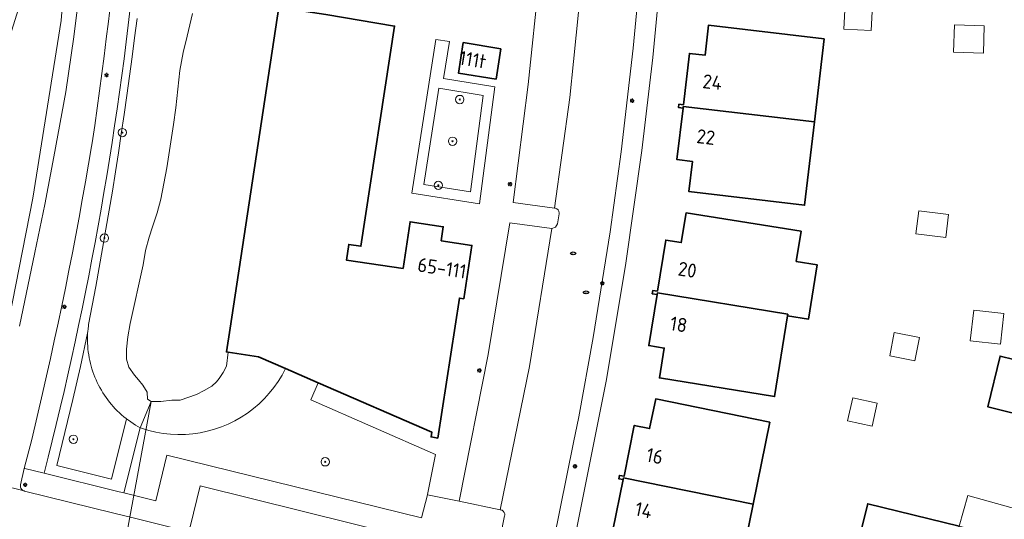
# Model space of a CAD drawing. Header units: metres. Extents: x 152610 to 160096, y 456114 to 462495.
# Tile 857 of 938: x 157947 to 158041, y 461758 to 461806. Entities that reach past the tile are written whole.
import ezdxf
from ezdxf.enums import TextEntityAlignment as Align

# ---------------------------------------------------------------- set-up
doc = ezdxf.new("R2010")
doc.units = ezdxf.units.M
doc.header["$LTSCALE"] = 0.5
doc.layers.get('0').update_dxf_attribs({"linetype": 'CONTINUOUS'})
for name, color, linetype, lineweight in [('B-PV-GR-BEPLANTING_CULTUUR_BODEMBEDEKKER-GV', 251, 'CONTINUOUS', 18), ('B-PV-GR-BEPLANTING_CULTUUR_HEESTERS-GV', 251, 'CONTINUOUS', 18), ('B-PV-GR-BOOM-S', 251, 'CONTINUOUS', 25), ('B-PV-IE-MEUBILAIR-S', 251, 'CONTINUOUS', 25), ('B-PV-KW-KUNSTWERK_DUIKER-G', 251, 'CONTINUOUS', 18), ('B-PV-OG-BEBOUWING-GV', 6, 'CONTINUOUS', 35), ('B-PV-OG-BEBOUWING-T18', 1, 'CONTINUOUS', 18), ('B-PV-OG-BEBOUWING_OVERBOUWING-GV', 251, 'CONTINUOUS', 18), ('B-PV-OG-BEBOUWING_SCHUUR-GV', 251, 'CONTINUOUS', 18), ('B-PV-OG-TERREIN_BEGROEID-GV', 251, 'CONTINUOUS', 18), ('B-PV-OG-TERREIN_OEVER-GV', 251, 'CONTINUOUS', 18), ('B-PV-OG-WATER_MEER-GV', 251, 'CONTINUOUS', 18), ('B-PV-VH-GESLOTENVERHARDING_ASFALT-GV', 251, 'CONTINUOUS', 18), ('B-PV-VH-OPENVERHARDING_BETONSTRAATSTEEN-GV', 251, 'CONTINUOUS', 18), ('B-PV-VH-OPENVERHARDING_TEGEL-GV', 251, 'CONTINUOUS', 18)]:
    doc.layers.add(name, color=color, linetype=linetype, lineweight=lineweight)
doc.styles.add('NLCS-ISO', font='NLCS-ISO.ttf')
doc.styles.add('NLCS-ISO-M750-T18', font='NLCS-ISO.ttf', dxfattribs={"height": 1.35})

# ---------------------------------------------------------------- blocks, each defined once
blk = doc.blocks.new('SIE-MEUBILAIR_PAAL_LICHTMAST-SO')
for points in [[(-0.62, 0), (-1, 0)], [(-0.71, 0.71), (-0.44, 0.44)], [(0, 1), (0, 0.62)], [(0.44, 0.44), (0.71, 0.71)], [(1, 0), (0.62, 0)], [(-0.71, -0.71), (-0.44, -0.44)], [(0, -0.62), (0, -1)], [(0.44, -0.44), (0.71, -0.71)]]:
    blk.add_lwpolyline(points)
blk.add_circle((0, 0), 0.5)
blk = doc.blocks.new('SIE-MEUBILAIR_PUT_RIOOLPUT-SO')
blk.add_ellipse((0, 0), major_axis=(1.25, 0), ratio=0.54)
at = {"style": 'NLCS-ISO'}
blk.add_text('ri', height=0.75, dxfattribs=at).set_placement((-0.04, 0.07), align=Align.MIDDLE_CENTER)
blk = doc.blocks.new('SGR-BOOM_GBKN-SO')
at = {"linetype": 'ByBlock', "lineweight": 18}
h = blk.add_hatch(color=0, dxfattribs=at)
h.dxf.hatch_style = 1
edge = h.paths.add_edge_path()
edge.add_arc((0, 0), 0.25, 0, 360)
at = {"color": 0, "linetype": 'ByBlock', "lineweight": 18}
for radius in [2, 0.25]:
    blk.add_circle((0, 0), radius, dxfattribs=at)
at = {"color": 0, "linetype": 'ByBlock', "lineweight": 18, "style": 'NLCS-ISO'}
blk.add_attdef('SOORT', (2.5, 0), '', height=1.5, dxfattribs=at)

msp = doc.modelspace()

# ---------------------------------------------------------------- linework, layer by layer
at = {"layer": 'B-PV-GR-BEPLANTING_CULTUUR_BODEMBEDEKKER-GV', "flags": 128}
for points in [[(157988.136, 461804.117), (157986.809, 461804.332), (157984.525, 461789.6), (157990.986, 461788.594), (157992.464, 461799.8), (157987.545, 461800.595)], [(157985.666, 461790.434), (157987.096, 461799.655), (157991.346, 461798.968), (157990.128, 461789.74)]]:
    msp.add_lwpolyline(points, close=True, dxfattribs=at)
at = {"layer": 'B-PV-GR-BEPLANTING_CULTUUR_HEESTERS-GV', "flags": 128}
msp.add_lwpolyline([(157991.346, 461798.968), (157987.096, 461799.655), (157985.666, 461790.434), (157990.128, 461789.74)], close=True, dxfattribs=at)
at = {"layer": 'B-PV-KW-KUNSTWERK_DUIKER-G', "flags": 128}
msp.add_lwpolyline([(157954.428, 461741.839), (157959.587, 461769.657)], dxfattribs=at)
at = {"layer": 'B-PV-OG-BEBOUWING-GV', "flags": 128}
for points in [[(157973.742, 461807.106), (157971.783, 461807.403), (157967.125, 461776.667), (157966.783, 461774.407), (157966.962, 461774.38), (157969.85, 461773.942), (157972.434, 461772.816), (157975.554, 461771.457), (157986.45, 461766.712), (157986.364, 461766.272), (157986.997, 461766.16), (157989.07, 461779.563), (157989.485, 461779.5), (157990.269, 461784.605), (157987.334, 461785.054), (157987.535, 461786.386), (157984.351, 461786.861), (157983.692, 461782.394), (157978.257, 461783.197), (157978.479, 461784.7), (157979.646, 461784.528), (157982.878, 461805.596), (157976.282, 461806.72)], [(158023.992, 461804.386), (158012.918, 461805.692), (158012.58, 461802.813), (158011.082, 461802.989), (158010.513, 461798.065), (158010.076, 461798.116), (158010.042, 461797.793), (158010.475, 461797.739), (158010.494, 461797.901), (158023.052, 461796.425)], [(157993.053, 461803.44), (157989.445, 461804.025), (157988.973, 461801.106), (157992.58, 461800.53)], [(158023.052, 461796.425), (158010.494, 461797.901), (158010.475, 461797.739), (158009.884, 461792.818), (158011.38, 461792.637), (158011.037, 461789.757), (158022.11, 461788.45)], [(158021.775, 461785.979), (158010.775, 461787.734), (158010.305, 461784.872), (158008.822, 461785.112), (158008.024, 461780.227), (158007.592, 461780.292), (158007.536, 461779.971), (158007.993, 461779.887), (158008.02, 461780.054), (158020.503, 461778.017), (158020.478, 461777.86), (158022.471, 461777.537), (158023.314, 461782.736), (158021.315, 461783.063)], [(158020.503, 461778.017), (158008.02, 461780.054), (158007.993, 461779.887), (158007.197, 461775.004), (158008.676, 461774.77), (158008.222, 461771.91), (158019.232, 461770.135), (158020.478, 461777.86)], [(158043.439, 461773.362), (158040.813, 461774.008), (158039.65, 461769.145), (158044.262, 461768.01), (158044.973, 461770.984)], [(158018.794, 461767.682), (158007.867, 461769.907), (158007.278, 461767.069), (158005.811, 461767.368), (158004.826, 461762.497), (158004.385, 461762.585), (158004.32, 461762.266), (158004.759, 461762.19), (158004.789, 461762.335), (158017.196, 461759.837)], [(158017.196, 461759.837), (158004.789, 461762.335), (158004.759, 461762.19), (158003.765, 461757.325), (158005.242, 461757.016), (158004.669, 461754.216), (158015.594, 461751.968)], [(158036.888, 461757.724), (158028.149, 461759.875), (158025.461, 461749.067), (158025.491, 461749.06), (158029.222, 461748.145), (158028.874, 461746.679), (158033.846, 461745.458)]]:
    msp.add_lwpolyline(points, close=True, dxfattribs=at)
at = {"layer": 'B-PV-OG-BEBOUWING_OVERBOUWING-GV', "flags": 128}
msp.add_lwpolyline([(158042.65, 461759.289), (158037.741, 461760.643), (158036.888, 461757.724), (158041.88, 461756.496)], close=True, dxfattribs=at)
at = {"layer": 'B-PV-OG-BEBOUWING_SCHUUR-GV', "flags": 128}
for points in [[(158028.602, 461807.612), (158025.998, 461807.748), (158025.87, 461805.302), (158028.474, 461805.166)], [(158039.299, 461805.626), (158036.445, 461805.711), (158036.367, 461803.095), (158039.221, 461803.01)], [(158035.877, 461787.551), (158033.026, 461787.9), (158032.759, 461785.723), (158035.611, 461785.374)], [(158041.18, 461778.092), (158038.29, 461778.412), (158037.964, 461775.464), (158040.854, 461775.145)], [(158033.097, 461775.792), (158030.689, 461776.264), (158030.252, 461774.038), (158032.66, 461773.565)], [(158029.055, 461769.496), (158026.711, 461770.012), (158026.226, 461767.811), (158028.571, 461767.295)]]:
    msp.add_lwpolyline(points, close=True, dxfattribs=at)
at = {"layer": 'B-PV-OG-TERREIN_BEGROEID-GV', "flags": 128}
for points in [[(157952.045, 461819.868), (157950.975, 461806.149), (157948.251, 461789.123), (157945.624, 461775.793), (157943.337, 461765.313), (157938.711, 461766.434), (157938.078, 461766.644), (157937.731, 461766.99), (157937.5, 461767.491), (157937.326, 461767.973), (157937.23, 461768.454), (157937.846, 461771.112), (157937.188, 461771.344), (157936.142, 461771.694), (157941.556, 461790.304), (157946.873, 461807.253), (157951.364, 461819.771)], [(157950.975, 461806.149), (157952.045, 461819.868), (157951.364, 461819.771), (157946.873, 461807.253), (157941.556, 461790.304), (157936.142, 461771.694), (157937.188, 461771.344), (157937.846, 461771.112), (157937.23, 461768.454), (157937.326, 461767.973), (157937.5, 461767.491), (157937.731, 461766.99), (157938.078, 461766.644), (157938.711, 461766.434), (157943.337, 461765.313), (157945.624, 461775.793), (157948.251, 461789.123)], [(157953.495, 461776.069), (157953.501, 461776.186), (157952.809, 461773.008), (157952.085, 461769.838), (157951.33, 461766.675), (157950.543, 461763.519), (157955.787, 461762.226), (157957.205, 461768.002), (157957.173, 461768.027), (157956.957, 461768.203), (157956.746, 461768.384), (157956.541, 461768.572), (157956.34, 461768.765), (157956.146, 461768.964), (157955.957, 461769.169), (157955.774, 461769.378), (157955.598, 461769.594), (157955.427, 461769.814), (157955.263, 461770.038), (157955.106, 461770.268), (157954.955, 461770.502), (157954.811, 461770.74), (157954.674, 461770.982), (157954.544, 461771.228), (157954.421, 461771.478), (157954.305, 461771.731), (157954.197, 461771.987), (157954.096, 461772.246), (157954.002, 461772.508), (157953.916, 461772.773), (157953.838, 461773.04), (157953.767, 461773.309), (157953.705, 461773.58), (157953.65, 461773.853), (157953.602, 461774.127), (157953.563, 461774.403), (157953.532, 461774.679), (157953.508, 461774.957), (157953.493, 461775.235), (157953.486, 461775.513), (157953.486, 461775.791)], [(157975.554, 461771.457), (157972.434, 461772.816), (157972.103, 461772.19), (157971.734, 461771.586), (157971.327, 461771.006), (157970.885, 461770.453), (157970.409, 461769.929), (157969.901, 461769.436), (157969.363, 461768.976), (157968.798, 461768.55), (157968.206, 461768.161), (157967.592, 461767.81), (157966.956, 461767.498), (157966.302, 461767.226), (157965.633, 461766.996), (157964.95, 461766.809), (157964.257, 461766.665), (157963.556, 461766.564), (157962.85, 461766.508), (157962.143, 461766.496), (157961.435, 461766.529), (157960.732, 461766.606), (157960.034, 461766.727), (157959.346, 461766.892), (157958.669, 461767.099), (157958.52, 461767.151), (157956.978, 461760.902), (157958.372, 461760.558), (157960.027, 461760.15), (157961.063, 461764.518), (157985.447, 461758.519), (157986.007, 461760.719), (157986.018, 461760.764), (157986.779, 461764.588), (157974.857, 461769.821)]]:
    msp.add_lwpolyline(points, close=True, dxfattribs=at)
for points in [[(157946.973, 461776.864), (157948.458, 461783.918), (157949.399, 461788.53), (157950.271, 461793.089), (157951.401, 461799.323), (157952.175, 461804.568), (157952.625, 461808.214)], [(157957.57, 461807.305), (157957.382, 461805.697), (157957.186, 461804.089), (157956.982, 461802.482), (157956.769, 461800.877), (157956.549, 461799.272), (157956.321, 461797.669), (157956.085, 461796.066), (157955.842, 461794.465), (157955.59, 461792.865), (157955.33, 461791.267), (157955.063, 461789.669), (157954.787, 461788.073), (157954.504, 461786.479), (157954.213, 461784.885), (157953.914, 461783.294), (157953.607, 461781.703), (157953.292, 461780.115), (157952.97, 461778.528), (157952.639, 461776.942), (157952.301, 461775.358), (157951.955, 461773.776), (157951.601, 461772.196), (157951.239, 461770.617), (157950.87, 461769.04), (157950.492, 461767.465), (157950.107, 461765.892), (157949.715, 461764.321), (157949.324, 461762.79), (157956.52, 461761.015), (157956.978, 461760.902), (157958.52, 461767.151), (157958.085, 461767.39), (157957.85, 461767.539), (157957.62, 461767.696), (157957.394, 461767.858), (157957.205, 461768.002), (157955.787, 461762.226), (157950.543, 461763.519), (157951.33, 461766.675), (157952.085, 461769.838), (157952.809, 461773.008), (157953.501, 461776.186), (157953.512, 461776.347), (157953.536, 461776.624), (157953.569, 461776.9), (157953.587, 461777.031), (157953.936, 461778.852), (157954.277, 461780.674), (157954.61, 461782.497), (157954.936, 461784.322), (157955.253, 461786.149), (157955.563, 461787.977), (157955.864, 461789.806), (157956.158, 461791.636), (157956.444, 461793.468), (157956.722, 461795.3), (157956.992, 461797.134), (157957.254, 461798.969), (157957.509, 461800.806), (157957.755, 461802.643), (157957.993, 461804.481), (157958.224, 461806.321)]]:
    msp.add_lwpolyline(points, dxfattribs=at)
at = {"layer": 'B-PV-OG-TERREIN_OEVER-GV', "flags": 128}
msp.add_lwpolyline([(157958.224, 461806.321), (157957.993, 461804.481), (157957.755, 461802.643), (157957.509, 461800.806), (157957.254, 461798.969), (157956.992, 461797.134), (157956.722, 461795.3), (157956.444, 461793.468), (157956.158, 461791.636), (157955.864, 461789.806), (157955.563, 461787.977), (157955.253, 461786.149), (157954.936, 461784.322), (157954.61, 461782.497), (157954.277, 461780.674), (157953.936, 461778.852), (157953.587, 461777.031), (157953.569, 461776.9), (157953.536, 461776.624), (157953.512, 461776.347), (157953.501, 461776.186), (157953.495, 461776.069), (157953.486, 461775.791), (157953.486, 461775.513), (157953.493, 461775.235), (157953.508, 461774.957), (157953.532, 461774.679), (157953.563, 461774.403), (157953.602, 461774.127), (157953.65, 461773.853), (157953.705, 461773.58), (157953.767, 461773.309), (157953.838, 461773.04), (157953.916, 461772.773), (157954.002, 461772.508), (157954.096, 461772.246), (157954.197, 461771.987), (157954.305, 461771.731), (157954.421, 461771.478), (157954.544, 461771.228), (157954.674, 461770.982), (157954.811, 461770.74), (157954.955, 461770.502), (157955.106, 461770.268), (157955.263, 461770.038), (157955.427, 461769.814), (157955.598, 461769.594), (157955.774, 461769.378), (157955.957, 461769.169), (157956.146, 461768.964), (157956.34, 461768.765), (157956.541, 461768.572), (157956.746, 461768.384), (157956.957, 461768.203), (157957.173, 461768.027), (157957.205, 461768.002), (157957.394, 461767.858), (157957.62, 461767.696), (157957.85, 461767.539), (157958.085, 461767.39), (157958.52, 461767.151), (157959.587, 461769.657), (157959.237, 461769.89), (157959.187, 461770.541), (157958.779, 461771.207), (157958.378, 461771.732), (157957.969, 461772.175), (157957.457, 461772.947), (157957.221, 461773.725), (157957.225, 461774.674), (157957.343, 461775.854), (157957.558, 461777.124), (157958.808, 461782.73), (157959.038, 461784.111), (157959.38, 461785.387), (157959.72, 461786.372), (157960.16, 461787.73), (157960.517, 461789.044), (157961.091, 461792.03), (157961.729, 461796.182), (157961.938, 461797.772), (157962.335, 461801.357), (157962.656, 461803.067), (157963.037, 461804.649), (157963.525, 461806.822)], dxfattribs=at)
msp.add_lwpolyline([(157972.434, 461772.816), (157969.85, 461773.942), (157966.962, 461774.38), (157966.798, 461773.033), (157966.466, 461772.436), (157966.075, 461771.848), (157965.834, 461771.528), (157965.384, 461771.111), (157964.658, 461770.696), (157963.916, 461770.341), (157962.345, 461769.787), (157961.553, 461769.783), (157960.491, 461769.668), (157959.587, 461769.657), (157958.52, 461767.151), (157958.669, 461767.099), (157959.346, 461766.892), (157960.034, 461766.727), (157960.732, 461766.606), (157961.435, 461766.529), (157962.143, 461766.496), (157962.85, 461766.508), (157963.556, 461766.564), (157964.257, 461766.665), (157964.95, 461766.809), (157965.633, 461766.996), (157966.302, 461767.226), (157966.956, 461767.498), (157967.592, 461767.81), (157968.206, 461768.161), (157968.798, 461768.55), (157969.363, 461768.976), (157969.901, 461769.436), (157970.409, 461769.929), (157970.885, 461770.453), (157971.327, 461771.006), (157971.734, 461771.586), (157972.103, 461772.19)], close=True, dxfattribs=at)
at = {"layer": 'B-PV-OG-WATER_MEER-GV', "flags": 128}
msp.add_lwpolyline([(157963.525, 461806.822), (157963.037, 461804.649), (157962.656, 461803.067), (157962.335, 461801.357), (157961.938, 461797.772), (157961.729, 461796.182), (157961.091, 461792.03), (157960.517, 461789.044), (157960.16, 461787.73), (157959.72, 461786.372), (157959.38, 461785.387), (157959.038, 461784.111), (157958.808, 461782.73), (157957.558, 461777.124), (157957.343, 461775.854), (157957.225, 461774.674), (157957.221, 461773.725), (157957.457, 461772.947), (157957.969, 461772.175), (157958.378, 461771.732), (157958.779, 461771.207), (157959.187, 461770.541), (157959.237, 461769.89), (157959.587, 461769.657), (157960.491, 461769.668), (157961.553, 461769.783), (157962.345, 461769.787), (157963.916, 461770.341), (157964.658, 461770.696), (157965.384, 461771.111), (157965.834, 461771.528), (157966.075, 461771.848), (157966.466, 461772.436), (157966.798, 461773.033), (157966.962, 461774.38), (157966.783, 461774.407), (157967.125, 461776.667), (157971.783, 461807.403)], dxfattribs=at)
at = {"layer": 'B-PV-VH-GESLOTENVERHARDING_ASFALT-GV', "flags": 128}
for points in [[(157942.99, 461762.174), (157947.417, 461761.097), (157947.366, 461761.115), (157947.31, 461761.143), (157947.258, 461761.177), (157947.21, 461761.218), (157947.169, 461761.265), (157947.134, 461761.316), (157947.105, 461761.372), (157947.084, 461761.431), (157947.071, 461761.492), (157947.065, 461761.554), (157947.068, 461761.616), (157947.078, 461761.678), (157947.43, 461763.257), (157948.172, 461766.016), (157949.177, 461770.422), (157949.563, 461772.101), (157949.941, 461773.781), (157950.311, 461775.464), (157950.674, 461777.147), (157951.028, 461778.833), (157951.375, 461780.52), (157951.714, 461782.209), (157952.045, 461783.899), (157952.368, 461785.591), (157952.684, 461787.285), (157952.991, 461788.979), (157953.291, 461790.676), (157953.583, 461792.373), (157953.866, 461794.072), (157953.925, 461794.429), (157954.172, 461796.084), (157954.411, 461797.741), (157954.642, 461799.398), (157954.865, 461801.057), (157955.08, 461802.717), (157955.287, 461804.378), (157955.486, 461806.039), (157955.677, 461807.702)], [(157952.625, 461808.214), (157952.175, 461804.568), (157951.401, 461799.323), (157950.271, 461793.089), (157949.399, 461788.53), (157948.458, 461783.918), (157946.973, 461776.864)]]:
    msp.add_lwpolyline(points, dxfattribs=at)
at = {"layer": 'B-PV-VH-OPENVERHARDING_BETONSTRAATSTEEN-GV', "flags": 128}
for points in [[(157998.087, 461756.241), (158000, 461765.728), (158000.498, 461768.199), (158001.869, 461775.796), (158003.491, 461785.899), (158004.56, 461793.562), (158005.717, 461803.478), (158006.45, 461811.205), (158007.202, 461821.225), (158007.638, 461828.939), (158007.975, 461838.977), (158008.311, 461846.808), (158007.991, 461856.927), (158007.871, 461862.658), (158007.514, 461869.948)], [(158000.752, 461809.819), (158000, 461802.21), (157999.658, 461798.75), (157998.16, 461788.184), (157998.221, 461788.179), (157998.28, 461788.166), (157998.338, 461788.145), (157998.392, 461788.117), (157998.442, 461788.082), (157998.487, 461788.041), (157998.527, 461787.994), (157998.56, 461787.942), (157998.585, 461787.887), (157998.604, 461787.829), (157998.615, 461787.769), (157998.617, 461787.708), (157998.612, 461787.647), (157998.608, 461787.624), (157998.463, 461786.681), (157998.269, 461786.35), (157997.905, 461786.229), (157995.796, 461773.008), (157992.983, 461759.29), (157993.044, 461759.28), (157993.103, 461759.262), (157993.16, 461759.237), (157993.212, 461759.205), (157993.26, 461759.166), (157993.303, 461759.121), (157993.34, 461759.072), (157993.37, 461759.017), (157993.392, 461758.96), (157993.407, 461758.9), (157993.414, 461758.839), (157993.413, 461758.777), (157993.405, 461758.716), (157993.404, 461758.713), (157993.02, 461756.753)], [(157946.127, 461756.185), (157954.805, 461754.03), (157956.655, 461753.57), (157959.885, 461752.767), (157982.883, 461747.072), (157984.197, 461746.744), (157985.431, 461751.672), (157983.276, 461752.209), (157962.792, 461757.299), (157962.75, 461757.308), (157962.709, 461757.32), (157957.87, 461758.516), (157956.018, 461758.973), (157947.468, 461761.085), (157947.417, 461761.097), (157942.99, 461762.174)]]:
    msp.add_lwpolyline(points, dxfattribs=at)
for points in [[(158000, 461809.879), (157996.72, 461810.141), (157995.662, 461799.994), (157994.207, 461788.71), (157998.16, 461788.184), (157999.658, 461798.75), (158000, 461802.21), (158000.752, 461809.819)], [(157997.905, 461786.229), (157993.898, 461786.768), (157991.83, 461774.158), (157989.065, 461760.103), (157992.983, 461759.29), (157995.796, 461773.008)], [(157983.917, 461756.715), (157964.282, 461761.596), (157963.316, 461757.659), (157963.125, 461757.375), (157962.792, 461757.299), (157983.276, 461752.209), (157982.983, 461752.435), (157982.93, 461752.801)]]:
    msp.add_lwpolyline(points, close=True, dxfattribs=at)
at = {"layer": 'B-PV-VH-OPENVERHARDING_TEGEL-GV', "flags": 128}
for points in [[(158007.514, 461869.948), (158007.871, 461862.658), (158007.991, 461856.927), (158008.311, 461846.808), (158007.975, 461838.977), (158007.638, 461828.939), (158007.202, 461821.225), (158006.45, 461811.205), (158005.717, 461803.478), (158004.56, 461793.562), (158003.491, 461785.899), (158001.869, 461775.796), (158000.498, 461768.199), (158000, 461765.728), (157998.087, 461756.241)], [(158000, 461755.98), (158003.141, 461771.761), (158005.006, 461782.907), (158006.533, 461793.703), (158007.589, 461802.595), (158008.441, 461811.652), (158009.103, 461820.448), (158009.608, 461829.76), (158009.877, 461837.379), (158010.016, 461842.986), (158010.005, 461851.007), (158009.953, 461856.896), (158009.804, 461863.197), (158009.651, 461866.987)], [(157976.282, 461806.72), (157982.878, 461805.596), (157979.646, 461784.528), (157978.479, 461784.7), (157978.257, 461783.197), (157983.692, 461782.394), (157984.351, 461786.861), (157987.535, 461786.386), (157987.334, 461785.054), (157990.269, 461784.605), (157989.485, 461779.5), (157989.07, 461779.563), (157986.997, 461766.16), (157986.364, 461766.272), (157986.45, 461766.712), (157975.554, 461771.457), (157974.857, 461769.821), (157986.779, 461764.588), (157986.018, 461760.764), (157986.007, 461760.719), (157989.065, 461760.103), (157991.83, 461774.158), (157993.898, 461786.768), (157997.905, 461786.229), (157998.269, 461786.35), (157998.463, 461786.681), (157998.608, 461787.624), (157998.612, 461787.647), (157998.617, 461787.708), (157998.615, 461787.769), (157998.604, 461787.829), (157998.585, 461787.887), (157998.56, 461787.942), (157998.527, 461787.994), (157998.487, 461788.041), (157998.442, 461788.082), (157998.392, 461788.117), (157998.338, 461788.145), (157998.28, 461788.166), (157998.221, 461788.179), (157998.16, 461788.184), (157994.207, 461788.71), (157995.662, 461799.994), (157996.72, 461810.141)], [(157955.677, 461807.702), (157955.486, 461806.039), (157955.287, 461804.378), (157955.08, 461802.717), (157954.865, 461801.057), (157954.642, 461799.398), (157954.411, 461797.741), (157954.172, 461796.084), (157953.925, 461794.429), (157953.866, 461794.072), (157953.583, 461792.373), (157953.291, 461790.676), (157952.991, 461788.979), (157952.684, 461787.285), (157952.368, 461785.591), (157952.045, 461783.899), (157951.714, 461782.209), (157951.375, 461780.52), (157951.028, 461778.833), (157950.674, 461777.147), (157950.311, 461775.464), (157949.941, 461773.781), (157949.563, 461772.101), (157949.177, 461770.422), (157948.172, 461766.016), (157947.43, 461763.257), (157947.494, 461763.241), (157949.324, 461762.79), (157949.715, 461764.321), (157950.107, 461765.892), (157950.492, 461767.465), (157950.87, 461769.04), (157951.239, 461770.617), (157951.601, 461772.196), (157951.955, 461773.776), (157952.301, 461775.358), (157952.639, 461776.942), (157952.97, 461778.528), (157953.292, 461780.115), (157953.607, 461781.703), (157953.914, 461783.294), (157954.213, 461784.885), (157954.504, 461786.479), (157954.787, 461788.073), (157955.063, 461789.669), (157955.33, 461791.267), (157955.59, 461792.865), (157955.842, 461794.465), (157956.085, 461796.066), (157956.321, 461797.669), (157956.549, 461799.272), (157956.769, 461800.877), (157956.982, 461802.482), (157957.186, 461804.089), (157957.382, 461805.697), (157957.57, 461807.305)], [(157993.02, 461756.753), (157993.404, 461758.713), (157993.405, 461758.716), (157993.413, 461758.777), (157993.414, 461758.839), (157993.407, 461758.9), (157993.392, 461758.96), (157993.37, 461759.017), (157993.34, 461759.072), (157993.303, 461759.121), (157993.26, 461759.166), (157993.212, 461759.205), (157993.16, 461759.237), (157993.103, 461759.262), (157993.044, 461759.28), (157992.983, 461759.29), (157989.065, 461760.103), (157986.007, 461760.719), (157985.447, 461758.519), (157961.063, 461764.518), (157960.027, 461760.15), (157958.372, 461760.558), (157956.978, 461760.902), (157956.52, 461761.015), (157949.324, 461762.79), (157947.494, 461763.241), (157947.43, 461763.257), (157947.078, 461761.678), (157947.068, 461761.616), (157947.065, 461761.554), (157947.071, 461761.492), (157947.084, 461761.431), (157947.105, 461761.372), (157947.134, 461761.316), (157947.169, 461761.265), (157947.21, 461761.218), (157947.258, 461761.177), (157947.31, 461761.143), (157947.366, 461761.115), (157947.417, 461761.097), (157947.468, 461761.085), (157956.018, 461758.973), (157957.87, 461758.516), (157962.709, 461757.32)], [(157963.316, 461757.659), (157964.282, 461761.596), (157983.917, 461756.715)]]:
    msp.add_lwpolyline(points, dxfattribs=at)
for points in [[(157984.525, 461789.6), (157986.809, 461804.332), (157988.136, 461804.117), (157987.545, 461800.595), (157992.464, 461799.8), (157990.986, 461788.594)], [(157988.973, 461801.106), (157989.445, 461804.025), (157993.053, 461803.44), (157992.58, 461800.53)]]:
    msp.add_lwpolyline(points, close=True, dxfattribs=at)

# ---------------------------------------------------------------- block references
at = {"layer": 'B-PV-GR-BOOM-S', "xscale": 0.2, "yscale": 0.2, "zscale": 0.2}
for p in [(157989.113, 461798.572), (157956.822, 461795.41), (157988.416, 461794.577), (157987.058, 461790.352), (157955.109, 461785.299), (157952.135, 461766.042), (157976.235, 461763.882)]:
    msp.add_blockref('SGR-BOOM_GBKN-SO', p, dxfattribs=at)
at = {"layer": 'B-PV-IE-MEUBILAIR-S', "xscale": 0.2, "yscale": 0.2, "zscale": 0.2}
for name, p in [('SIE-MEUBILAIR_PAAL_LICHTMAST-SO', (157955.304, 461800.924)), ('SIE-MEUBILAIR_PAAL_LICHTMAST-SO', (158005.602, 461798.457)), ('SIE-MEUBILAIR_PAAL_LICHTMAST-SO', (157993.923, 461790.47)), ('SIE-MEUBILAIR_PUT_RIOOLPUT-SO', (157999.966, 461783.843)), ('SIE-MEUBILAIR_PAAL_LICHTMAST-SO', (158002.745, 461780.984)), ('SIE-MEUBILAIR_PUT_RIOOLPUT-SO', (158001.195, 461780.108)), ('SIE-MEUBILAIR_PAAL_LICHTMAST-SO', (157951.282, 461778.724)), ('SIE-MEUBILAIR_PAAL_LICHTMAST-SO', (157990.984, 461772.631)), ('SIE-MEUBILAIR_PAAL_LICHTMAST-SO', (158000.131, 461763.442)), ('SIE-MEUBILAIR_PAAL_LICHTMAST-SO', (157947.522, 461761.678))]:
    msp.add_blockref(name, p, dxfattribs=at)

# ---------------------------------------------------------------- texts
at = {"layer": 'B-PV-OG-BEBOUWING-T18', "style": 'NLCS-ISO-M750-T18'}
for s, rotation, p in [('111t', 350.8, (157990.349, 461802.386)), ('24', 353.4, (158013.281, 461800.24)), ('22', 353.2, (158012.661, 461794.981)), ('65-111', 351.3, (157987.406, 461782.432)), ('20', 350.7, (158010.89, 461782.266)), ('18', 350.7, (158010.062, 461777.043)), ('16', 348.5, (158007.769, 461764.437)), ('14', 348.4, (158006.712, 461759.257))]:
    msp.add_text(s, height=1.35, rotation=rotation, dxfattribs=at).set_placement(p, align=Align.MIDDLE)

doc.saveas('drawing.dxf')
